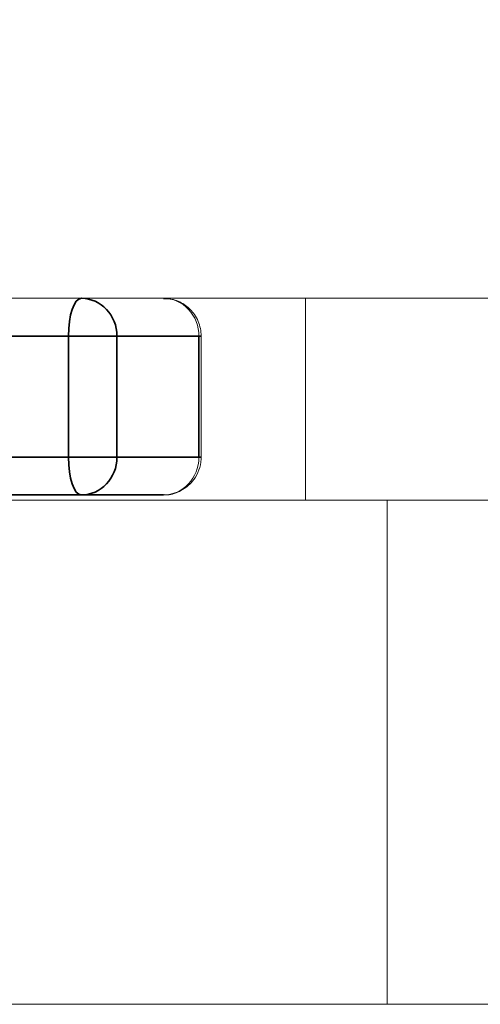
# Model space of a CAD drawing. Header units: millimetres. Extents: x 4 to 1188, y 1 to 840.
# Tile 282 of 310: x 856.97 to 857.214, y 417.579 to 418.099. Entities that reach past the tile are written whole.
import ezdxf

# ---------------------------------------------------------------- set-up
doc = ezdxf.new("R2010")
doc.units = ezdxf.units.MM
doc.layers.add('1', color=7, linetype='Continuous')
doc.styles.add('Arial Unicode MS', font='Arial Unicode MS')
doc.dimstyles.get("Standard").update_dxf_attribs({"dimtxt": 0.18, "dimasz": 0.18, "dimexe": 0.18, "dimexo": 0.0625, "dimgap": 0.09, "dimtad": 0, "dimtih": 1, "dimtoh": 1, "dimdec": 4, "dimzin": 0, "dimdsep": 46, "dimtxsty": 'Standard', "dimcen": 0.09, "dimadec": 0, "dimazin": 0, "dimtfac": 1, "dimtdec": 4, "dimtofl": 0, "dimtmove": 0, "dimatfit": 3, "dimfxl": 0, "dimtolj": 1, "dimtzin": 0, "dimarcsym": 0})

# ---------------------------------------------------------------- blocks, each defined once
blk = doc.blocks.new('_U29')
at = {"layer": '1', "color": 18, "lineweight": 35}
for p, q in [((843.8309, 533.08637), (895.22582, 533.08637)), ((893.22582, 533.08637), (893.22582, 331.75303)), ((847.8309, 331.75303), (895.22582, 331.75303))]:
    blk.add_line(p, q, dxfattribs=at)
at = {"layer": '1', "color": 18, "lineweight": 70}
for points in [[(893.22582, 533.08637), (894.00175, 529.58637), (892.44989, 529.58637)], [(893.22582, 331.75303), (892.44989, 335.25303), (894.00175, 335.25304)]]:
    blk.add_solid(points, dxfattribs=at)
at = {"layer": '1', "color": 18, "linetype": 'Continuous', "lineweight": 13, "insert": (892.77294, 428.04304), "char_height": 3, "attachment_point": 7, "rotation": 90, "line_spacing_factor": 1.047437, "style": 'Arial Unicode MS'}
blk.add_mtext('\\fArial Unicode MS|b0|i0;\\W1.0000;1510', dxfattribs=at)

msp = doc.modelspace()

# ---------------------------------------------------------------- hatches: boundary and pattern name
at = {"layer": '1', "linetype": 'Continuous', "lineweight": 35}
h = msp.add_hatch(dxfattribs=at)
h.set_pattern_fill('ANSI31', color=154, scale=1.55, angle=-2.13e-14, style=0)
h.paths.add_polyline_path([(860.14425, 418.95196), (862.02062, 418.95196), (862.02062, 418.15196), (862.41046, 418.15196), (862.41046, 417.95196), (854.89355, 417.95196), (854.89355, 417.70262), (854.228, 417.70262), (854.228, 417.95196), (854.04297, 417.95196), (854.04297, 418.15196), (860.14425, 418.15196)], flags=0)
h = msp.add_hatch(dxfattribs=at)
h.set_pattern_fill('ANSI31', color=154, scale=1.55, angle=29.9848, style=0)
h.paths.add_polyline_path([(854.04297, 417.95196), (854.04297, 418.1704), (860.6361, 418.1704), (860.6361, 417.95196)], flags=0)
h.paths.add_polyline_path([(861.60475, 417.95196), (861.60475, 418.1704), (863.27025, 418.1704), (863.27025, 417.95196)], flags=0)
h.paths.add_polyline_path([(863.66123, 417.95196), (863.66123, 418.1704), (864.35966, 418.1704), (864.35966, 417.95196)], flags=0)
h.paths.add_polyline_path([(860.69246, 417.95196), (860.69246, 418.1704), (861.50095, 418.1704), (861.50095, 417.95196)], flags=0)

# ---------------------------------------------------------------- linework, layer by layer
at = {"layer": '1', "color": 154, "linetype": 'Continuous', "lineweight": 13}
for p, q in [((860.6361, 417.95196), (854.04297, 417.95196)), ((862.41046, 417.95196), (854.89355, 417.95196)), ((857.12147, 417.84529), (857.12147, 417.95196)), ((857.0663, 417.86796), (857.0663, 417.93196)), ((857.16454, 417.84529), (856.38202, 417.84529)), ((857.0463, 417.84796), (856.95966, 417.84796)), ((857.16456, 417.84529), (858.0159, 417.84529)), ((857.16456, 417.57862), (857.16456, 417.84529)), ((857.16454, 417.57862), (856.38202, 417.57862)), ((858.0159, 417.57862), (857.16456, 417.57862))]:
    msp.add_line(p, q, dxfattribs=at)
at = {"layer": '1', "color": 154, "linetype": 'Continuous', "lineweight": 35}
for p, q in [((856.78314, 417.93196), (856.99614, 417.93196)), ((856.99614, 417.93196), (857.02177, 417.93196)), ((856.99614, 417.93196), (856.99614, 417.86796)), ((857.02177, 417.93196), (857.06509, 417.93196)), ((857.02177, 417.86796), (857.02177, 417.93196)), ((857.0663, 417.93196), (857.06509, 417.93196)), ((857.06509, 417.93196), (857.06509, 417.86796)), ((856.99614, 417.86796), (856.78314, 417.86796)), ((856.99614, 417.86796), (857.02177, 417.86796)), ((857.06509, 417.86796), (857.02177, 417.86796)), ((857.0663, 417.86796), (857.06509, 417.86796)), ((856.78998, 417.84796), (857.00298, 417.84796)), ((857.00298, 417.84796), (857.0463, 417.84796))]:
    msp.add_line(p, q, dxfattribs=at)
for centre, major_axis, ratio, start_param, end_param in [((857.00298, 417.93196), (0, -0.02), 0.34202, 3.141593, 4.712389), ((857.00298, 417.93196), (0, 0.02), 0.939693, 4.712389, 6.283185), ((857.00298, 417.86796), (0, -0.02), 0.34202, 4.712389, 6.283185), ((857.00298, 417.86796), (0, 0.02), 0.939693, 3.141593, 4.712389)]:
    msp.add_ellipse(centre, major_axis=major_axis, ratio=ratio, start_param=start_param, end_param=end_param, dxfattribs=at)
at = {"layer": '1', "color": 154, "linetype": 'Continuous', "lineweight": 13}
for centre, start_param, end_param in [((857.0463, 417.93196), 1.570796, 3.141593), ((857.0463, 417.86796), 0, 1.570796)]:
    msp.add_ellipse(centre, major_axis=(0, -0.02), ratio=0.939693, start_param=start_param, end_param=end_param, dxfattribs=at)
for points, knots in [([(857.0663, 417.93196), (857.06627, 417.93472), (857.06548, 417.93865), (857.06243, 417.9442), (857.05817, 417.94853), (857.05226, 417.95149), (857.04814, 417.9518), (857.0463, 417.95168)], [0, 0, 0, 0, 0.253368, 0.387166, 0.60048, 0.829589, 1, 1, 1, 1]), ([(857.04669, 417.84821), (857.04726, 417.84812), (857.05033, 417.84784), (857.05594, 417.84999), (857.06148, 417.85434), (857.06484, 417.85979), (857.06611, 417.86429), (857.0663, 417.86704), (857.0663, 417.86796)], [0, 0, 0, 0, 0.055184, 0.300131, 0.552337, 0.731643, 0.911838, 1, 1, 1, 1])]:
    msp.add_open_spline(points, degree=3, knots=knots, dxfattribs=at)

# ---------------------------------------------------------------- dimensions: what is measured, and where the dimension line sits
at = {"layer": '1', "color": 18, "linetype": 'Continuous', "lineweight": 13}
dim = msp.add_linear_dim(base=(893.22582, 331.75303), p1=(808.36337, 533.08637), p2=(810.36337, 331.75303), angle=90, dimstyle='Standard', override={"dimtxt": 3, "dimasz": 3.5, "dimexe": 2, "dimexo": 1, "dimgap": 1.5, "dimtad": 1, "dimtih": 0, "dimtoh": 0, "dimdec": 2, "dimlfac": 7.5, "dimzin": 8, "dimdsep": 44, "dimlunit": 2, "dimtxsty": 'Arial Unicode MS', "dimsah": 1, "dimse1": 0, "dimse2": 0, "dimsd1": 0, "dimsd2": 0, "dimclrd": 18, "dimclre": 18, "dimclrt": 18, "dimtol": 0, "dimtm": -0.1, "dimtfac": 0.666667, "dimtdec": 2, "dimtofl": 1, "dimtmove": 0, "dimtzin": 8, "dimlwd": 35, "dimlwe": 35}, dxfattribs=at)
dim.commit()
dim.dimension.update_dxf_attribs({"geometry": '_U29', "text_midpoint": (893.22582, 432.4197), "dimtype": 160})

doc.saveas('drawing.dxf')
